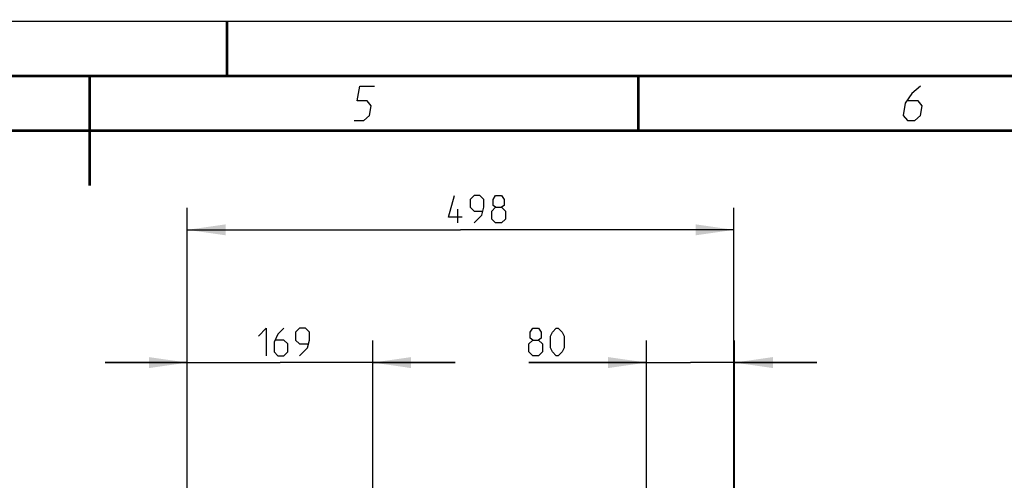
# Model space of a CAD drawing. Header units: millimetres. Extents: x 0 to 420, y 0 to 297.
# Tile 305 of 514: x 211 to 301, y 255 to 297. Entities that reach past the tile are written whole.
import ezdxf

# ---------------------------------------------------------------- set-up
doc = ezdxf.new("R2010")
doc.units = ezdxf.units.MM
doc.header["$LTSCALE"] = 23.1
doc.layers.get('0').update_dxf_attribs({"linetype": 'CONTINUOUS'})
doc.layers.add('DIM_PILOTEES', color=7, linetype='CONTINUOUS')
doc.styles.get("Standard").update_dxf_attribs({"font": 'txt', "width": 0.7})
doc.dimstyles.new('DIMSTYLE_2', dxfattribs={"dimtxt": 2.5, "dimasz": 3.5, "dimexe": 2, "dimexo": 0, "dimtad": 1, "dimdec": 0, "dimlfac": 10, "dimdsep": 46, "dimtxsty": 'Standard', "dimblk": '_FILLED', "dimblk1": '_FILLED', "dimblk2": '_FILLED', "dimcen": 0.09, "dimazin": 2, "dimtp": 0.5, "dimtm": 0.5, "dimtfac": 1, "dimtdec": 0, "dimtofl": 0, "dimtmove": 0, "dimatfit": 3, "dimldrblk": '_FILLED', "dimfxl": 0, "dimtolj": 1, "dimarcsym": 0})
doc.dimstyles.new('DIMSTYLE_3', dxfattribs={"dimtxt": 2.5, "dimasz": 3.5, "dimexe": 2, "dimexo": 0, "dimtad": 1, "dimdec": 0, "dimlfac": 10, "dimdsep": 46, "dimtxsty": 'Standard', "dimblk": '_FILLED', "dimblk1": '_FILLED', "dimblk2": '_FILLED', "dimcen": 0.09, "dimazin": 2, "dimtp": 0.3, "dimtm": 0.3, "dimtfac": 1, "dimtdec": 0, "dimtofl": 0, "dimtmove": 0, "dimatfit": 3, "dimldrblk": '_FILLED', "dimfxl": 0, "dimtolj": 1, "dimarcsym": 0})
doc.dimstyles.new('DIMSTYLE_4', dxfattribs={"dimtxt": 2.5, "dimasz": 3.5, "dimexe": 2, "dimexo": 0, "dimtad": 1, "dimdec": 0, "dimlfac": 10, "dimdsep": 46, "dimtxsty": 'Standard', "dimblk": '_FILLED', "dimblk1": '_FILLED', "dimblk2": '_FILLED', "dimcen": 0.09, "dimazin": 2, "dimtp": 0.8, "dimtm": 0.8, "dimtfac": 1, "dimtdec": 0, "dimtofl": 0, "dimtmove": 0, "dimatfit": 3, "dimldrblk": '_FILLED', "dimfxl": 0, "dimtolj": 1, "dimarcsym": 0})

# ---------------------------------------------------------------- blocks, each defined once
blk = doc.blocks.new('_FILLED')
at = {"color": 0, "linetype": 'ByBlock'}
blk.add_solid([(0, 0), (-1, 0.143), (-1, -0.143)], dxfattribs=at)
blk = doc.blocks.new('*D2')
at = {"layer": 'DIM_PILOTEES', "color": 2, "linetype": 'Continuous'}
for p, q in [((226.388, 206.153), (226.388, 267.862)), ((243.295, 226.496), (243.295, 267.862)), ((226.388, 265.862), (218.888, 265.862)), ((218.888, 265.862), (234.841, 265.862)), ((250.795, 265.862), (234.841, 265.862)), ((243.295, 265.862), (250.795, 265.862))]:
    blk.add_line(p, q, dxfattribs=at)
at = {"layer": 'DIM_PILOTEES', "color": 2, "linetype": 'Continuous', "xscale": 3.5, "yscale": 3.5, "zscale": 3.5}
blk.add_blockref('_FILLED', (226.388, 265.862), dxfattribs=at)
at = {"layer": 'DIM_PILOTEES', "color": 2, "linetype": 'Continuous', "xscale": 3.5, "yscale": 3.5, "zscale": 3.5, "rotation": 180}
blk.add_blockref('_FILLED', (243.295, 265.862), dxfattribs=at)
at = {"layer": 'DIM_PILOTEES', "color": 2, "linetype": 'Continuous', "insert": (235.55, 268.987), "char_height": 2.5, "width": 8.03571, "attachment_point": 2, "line_spacing_factor": 0.9}
blk.add_mtext('{\\ftxt;\\W0.0001;\\H0.0001;\\~}{\\ftxt;\\W2.1428571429;\\H2.5; }{\\ftxt;\\W0.0001;\\H0.0001;\\~}', dxfattribs=at)
blk = doc.blocks.new('*D3')
at = {"layer": 'DIM_PILOTEES', "color": 2, "linetype": 'Continuous'}
for p, q in [((268.247, 226.496), (268.247, 267.862)), ((276.271, 203.143), (276.271, 267.862)), ((268.247, 265.862), (257.526, 265.862)), ((257.526, 265.862), (272.259, 265.862)), ((283.771, 265.862), (272.259, 265.862)), ((276.271, 265.862), (283.771, 265.862))]:
    blk.add_line(p, q, dxfattribs=at)
at = {"layer": 'DIM_PILOTEES', "color": 2, "linetype": 'Continuous', "xscale": 3.5, "yscale": 3.5, "zscale": 3.5}
blk.add_blockref('_FILLED', (268.247, 265.862), dxfattribs=at)
at = {"layer": 'DIM_PILOTEES', "color": 2, "linetype": 'Continuous', "xscale": 3.5, "yscale": 3.5, "zscale": 3.5, "rotation": 180}
blk.add_blockref('_FILLED', (276.271, 265.862), dxfattribs=at)
at = {"layer": 'DIM_PILOTEES', "color": 2, "linetype": 'Continuous', "insert": (261.455, 268.987), "char_height": 2.5, "width": 5.89286, "attachment_point": 3, "line_spacing_factor": 0.9}
blk.add_mtext('{\\ftxt;\\W0.0001;\\H0.0001;\\~}{\\ftxt;\\W1.5714285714;\\H2.5; }{\\ftxt;\\W0.0001;\\H0.0001;\\~}', dxfattribs=at)
blk = doc.blocks.new('*D9')
at = {"layer": 'DIM_PILOTEES', "color": 2, "linetype": 'Continuous'}
for p, q in [((226.388, 206.153), (226.388, 279.964)), ((276.221, 241.558), (276.221, 279.964)), ((226.388, 277.964), (251.305, 277.964)), ((276.221, 277.964), (251.305, 277.964))]:
    blk.add_line(p, q, dxfattribs=at)
at = {"layer": 'DIM_PILOTEES', "color": 2, "linetype": 'Continuous', "xscale": 3.5, "yscale": 3.5, "zscale": 3.5, "rotation": 180}
blk.add_blockref('_FILLED', (226.388, 277.964), dxfattribs=at)
at = {"layer": 'DIM_PILOTEES', "color": 2, "linetype": 'Continuous', "xscale": 3.5, "yscale": 3.5, "zscale": 3.5}
blk.add_blockref('_FILLED', (276.221, 277.964), dxfattribs=at)
at = {"layer": 'DIM_PILOTEES', "color": 2, "linetype": 'Continuous', "insert": (253.158, 281.089), "char_height": 2.5, "width": 8.83929, "attachment_point": 2, "line_spacing_factor": 0.9}
blk.add_mtext('{\\ftxt;\\W0.0001;\\H0.0001;\\~}{\\ftxt;\\W2.3571428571;\\H2.5; }{\\ftxt;\\W0.0001;\\H0.0001;\\~}', dxfattribs=at)

msp = doc.modelspace()

# ---------------------------------------------------------------- linework, layer by layer
at = {"color": 7, "linetype": 'Continuous'}
for p, q in [((0, 297), (420, 297)), ((25, 286.9999), (410, 286.9999))]:
    msp.add_line(p, q, dxfattribs=at)
at = {"color": 7, "linetype": 'Continuous', "const_width": 0.25}
for points in [[(230, 297), (230, 292)], [(415, 292), (20, 292)], [(217.5002, 292), (217.5002, 282)], [(267.5001, 292), (267.5001, 287)], [(25, 287), (410, 287)]]:
    msp.add_lwpolyline(points, dxfattribs=at)
at = {"color": 2, "linetype": 'Continuous'}
for points in [[(241.5896, 287.925), (242.4896, 287.925), (243.0131, 288.375), (243.16, 289.275), (242.7835, 289.725), (241.8835, 289.725), (242.1039, 291.075), (243.4539, 291.075)], [(293.2289, 291.075), (292.4437, 290.4), (291.8468, 289.5), (291.6631, 288.375), (292.0396, 287.925), (292.7146, 287.925), (293.2381, 288.375), (293.385, 289.275), (293.0085, 289.725), (292.0335, 289.725)]]:
    msp.add_lwpolyline(points, dxfattribs=at)
at = {"layer": 'DIM_PILOTEES', "color": 2, "linetype": 'Continuous'}
msp.add_line((251.045, 278.5891), (251.045, 279.8391), dxfattribs=at)
for points in [[(251.4616, 279.1248), (250.2116, 279.1248), (250.7473, 281.0891)], [(252.533, 278.5891), (253.2473, 279.3034), (253.4259, 280.0177), (253.4259, 280.732), (253.0688, 281.0891), (252.533, 281.0891), (252.1759, 280.732), (252.1759, 280.0177), (252.533, 279.6606), (253.3069, 279.6606)], [(254.4973, 280.0177), (254.2592, 280.1963), (254.2592, 280.732), (254.4973, 281.0891), (255.0331, 281.0891), (255.2711, 280.732), (255.2711, 280.1963), (255.0331, 280.0177), (255.3902, 279.6606), (255.3902, 278.9463), (255.0331, 278.5891), (254.4973, 278.5891), (254.1402, 278.9463)], [(254.1402, 278.9463), (254.1402, 279.6606), (254.4973, 280.0177), (255.0331, 280.0177)], [(232.8717, 268.2732), (233.586, 268.9875), (233.586, 266.4875)], [(235.1932, 268.9875), (234.6575, 268.4518), (234.3003, 267.7375), (234.3003, 266.8446), (234.6575, 266.4875), (235.1932, 266.4875), (235.5503, 266.8446), (235.5503, 267.5589), (235.1932, 267.9161), (234.4194, 267.9161)], [(236.6218, 266.4875), (237.336, 267.2018), (237.5146, 267.9161), (237.5146, 268.6303), (237.1575, 268.9875), (236.6218, 268.9875), (236.2646, 268.6303), (236.2646, 267.9161), (236.6218, 267.5589), (237.3956, 267.5589)], [(257.8832, 267.9161), (257.6451, 268.0946), (257.6451, 268.6303), (257.8832, 268.9875), (258.4189, 268.9875), (258.657, 268.6303), (258.657, 268.0946), (258.4189, 267.9161), (258.776, 267.5589), (258.776, 266.8446), (258.4189, 266.4875), (257.8832, 266.4875), (257.526, 266.8446)], [(259.4903, 267.2018), (259.4903, 268.2732), (259.6689, 268.6303), (260.026, 268.9875), (260.2046, 268.9875), (260.5617, 268.6303), (260.7403, 268.2732), (260.7403, 267.2018), (260.5617, 266.8446), (260.2046, 266.4875), (260.026, 266.4875), (259.6689, 266.8446), (259.4903, 267.2018)], [(257.526, 266.8446), (257.526, 267.5589), (257.8832, 267.9161), (258.4189, 267.9161)]]:
    msp.add_lwpolyline(points, dxfattribs=at)

# ---------------------------------------------------------------- dimensions: what is measured, and where the dimension line sits
for base, p1, text, dimstyle, picture, middle in [((226.3883, 277.9641), (276.2211, 241.5579), '{\\ftxt;\\W0.0001;\\H0.0001;\\~}{\\ftxt;\\W2.3571428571;\\H2.5; }{\\ftxt;\\W0.0001;\\H0.0001;\\~}', 'DIMSTYLE_4', '*D9', (252.8009, 277.9641)), ((226.3883, 265.8625), (243.2945, 226.4959), '{\\ftxt;\\W0.0001;\\H0.0001;\\~}{\\ftxt;\\W2.1428571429;\\H2.5; }{\\ftxt;\\W0.0001;\\H0.0001;\\~}', 'DIMSTYLE_2', '*D2', (235.1932, 265.8625))]:
    dim = msp.add_linear_dim(base=base, p1=p1, p2=(226.3883, 206.1532), angle=180, text=text, dimstyle=dimstyle, dxfattribs=at)
    dim.commit()
    dim.dimension.update_dxf_attribs({"geometry": picture, "text_midpoint": middle, "dimtype": 160})
dim = msp.add_linear_dim(base=(276.2711, 265.8625), p1=(268.2466, 226.4958), p2=(276.2711, 203.1426), text='{\\ftxt;\\W0.0001;\\H0.0001;\\~}{\\ftxt;\\W1.5714285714;\\H2.5; }{\\ftxt;\\W0.0001;\\H0.0001;\\~}', dimstyle='DIMSTYLE_3', dxfattribs=at)
dim.commit()
dim.dimension.update_dxf_attribs({"geometry": '*D3', "text_midpoint": (259.1332, 265.8625), "dimtype": 160})

doc.saveas('drawing.dxf')
